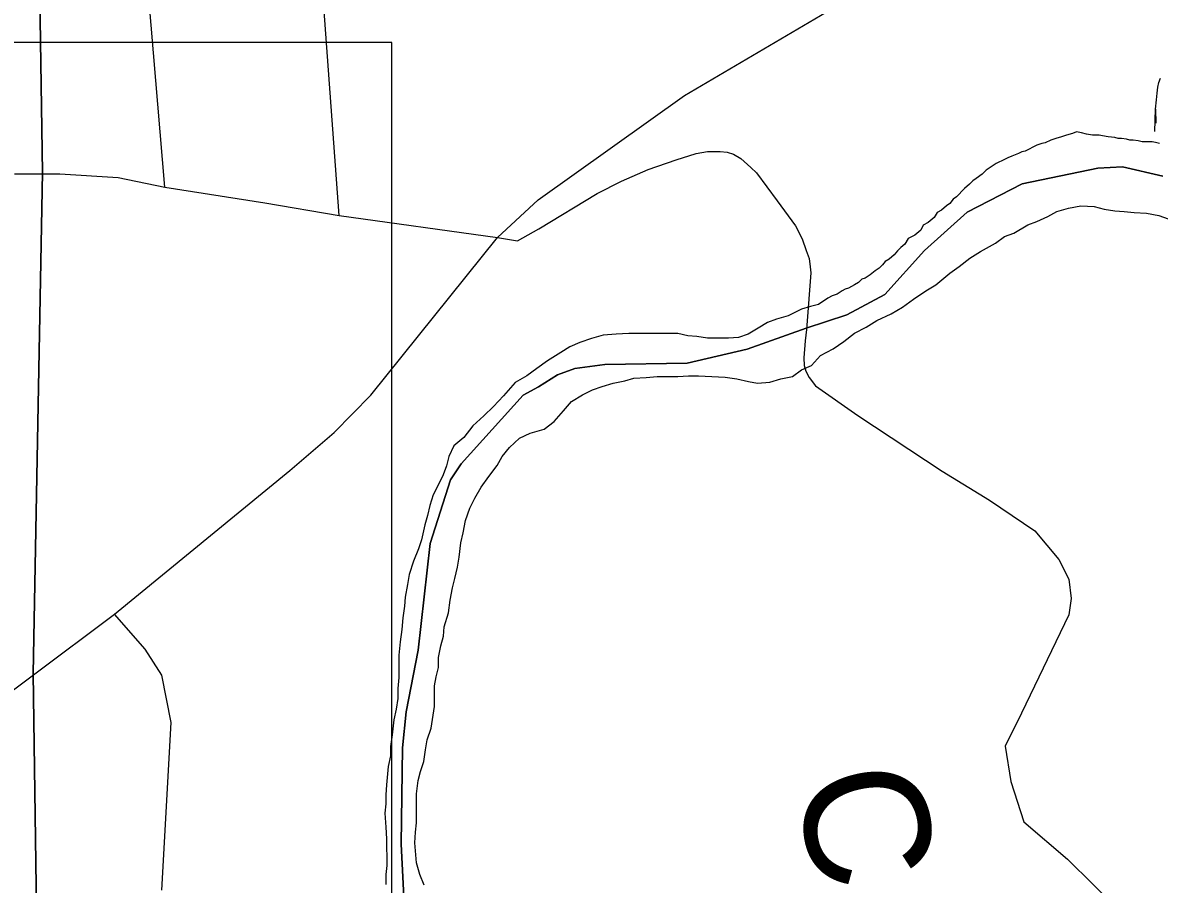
# Model space of a CAD drawing. Extents: x -59 to 82, y -3 to 49.
# Drawn here: x -50.577 to -50.058, y 46.043 to 46.436 of the extents above; entities that cross this region are included whole.
import ezdxf

# ---------------------------------------------------------------- set-up
doc = ezdxf.new("R2010")
doc.units = 0
for name, color, linetype in [('GM_X_Corporation', 7, 'Continuous'), ('GM_X_County_Road', 7, 'Continuous'), ('GM_X_County_Road_Text', 7, 'Continuous'), ('GM_X_Major_River', 7, 'Continuous'), ('GM_X_Minor_River', 7, 'Continuous'), ('GM_X_State_Route', 7, 'Continuous'), ('GM_X_Township_Road', 7, 'Continuous'), ('SH_Data', 7, 'Continuous')]:
    doc.layers.add(name, color=color, linetype=linetype)

msp = doc.modelspace()

# ---------------------------------------------------------------- linework, layer by layer
at = {"layer": 'GM_X_Corporation'}
for p, q in [((-50.56746, 46.36771), (-50.57282, 46.69425)), ((-50.57282, 46.69425), (-50.56746, 46.36771)), ((-50.12066, 46.3626), (-50.08627, 46.3697)), ((-50.08627, 46.3697), (-50.12066, 46.3626)), ((-50.08627, 46.3697), (-50.0749, 46.3703)), ((-50.0749, 46.3703), (-50.08627, 46.3697)), ((-50.0749, 46.3703), (-50.05663, 46.36602)), ((-50.05663, 46.36602), (-50.0749, 46.3703)), ((-50.57178, 46.13911), (-50.56746, 46.36771)), ((-50.56746, 46.36771), (-50.57178, 46.13911)), ((-50.14583, 46.3496), (-50.12066, 46.3626)), ((-50.12066, 46.3626), (-50.14583, 46.3496)), ((-50.16522, 46.33215), (-50.14583, 46.3496)), ((-50.14583, 46.3496), (-50.16522, 46.33215)), ((-50.18342, 46.31206), (-50.16522, 46.33215)), ((-50.16522, 46.33215), (-50.18342, 46.31206)), ((-50.20071, 46.3027), (-50.18342, 46.31206)), ((-50.18342, 46.31206), (-50.20071, 46.3027)), ((-50.21923, 46.29667), (-50.20071, 46.3027)), ((-50.20071, 46.3027), (-50.21923, 46.29667)), ((-50.24616, 46.28703), (-50.21923, 46.29667)), ((-50.21923, 46.29667), (-50.24616, 46.28703)), ((-50.27351, 46.28075), (-50.24616, 46.28703)), ((-50.24616, 46.28703), (-50.27351, 46.28075)), ((-50.31106, 46.28005), (-50.27351, 46.28075)), ((-50.27351, 46.28075), (-50.31106, 46.28005)), ((-50.34122, 46.26999), (-50.3326, 46.27546)), ((-50.3326, 46.27546), (-50.34122, 46.26999)), ((-50.3326, 46.27546), (-50.32468, 46.27827)), ((-50.32468, 46.27827), (-50.3326, 46.27546)), ((-50.32468, 46.27827), (-50.31106, 46.28005)), ((-50.31106, 46.28005), (-50.32468, 46.27827)), ((-50.34835, 46.26605), (-50.34122, 46.26999)), ((-50.34122, 46.26999), (-50.34835, 46.26605)), ((-50.37658, 46.23477), (-50.34835, 46.26605)), ((-50.34835, 46.26605), (-50.37658, 46.23477)), ((-50.38137, 46.22747), (-50.37658, 46.23477)), ((-50.37658, 46.23477), (-50.38137, 46.22747)), ((-50.39067, 46.19844), (-50.38137, 46.22747)), ((-50.38137, 46.22747), (-50.39067, 46.19844)), ((-50.39616, 46.14974), (-50.39067, 46.19844)), ((-50.39067, 46.19844), (-50.39616, 46.14974)), ((-50.40168, 46.12155), (-50.39616, 46.14974)), ((-50.39616, 46.14974), (-50.40168, 46.12155)), ((-50.5621, 45.47064), (-50.57178, 46.13911)), ((-50.57178, 46.13911), (-50.5621, 45.47064)), ((-50.40325, 46.1052), (-50.40168, 46.12155)), ((-50.40168, 46.12155), (-50.40325, 46.1052)), ((-50.40391, 46.06115), (-50.40325, 46.1052)), ((-50.40325, 46.1052), (-50.40391, 46.06115)), ((-50.40209, 46.02625), (-50.40391, 46.06115)), ((-50.40391, 46.06115), (-50.40209, 46.02625))]:
    msp.add_line(p, q, dxfattribs=at)
at = {"layer": 'GM_X_County_Road'}
for p, q in [((-50.29129, 46.36908), (-50.27843, 46.37358)), ((-50.27843, 46.37358), (-50.26943, 46.37634)), ((-50.26943, 46.37634), (-50.26415, 46.37729)), ((-50.26415, 46.37729), (-50.25838, 46.3773)), ((-50.25838, 46.3773), (-50.25523, 46.37697)), ((-50.25523, 46.37697), (-50.25231, 46.37603)), ((-50.25231, 46.37603), (-50.249, 46.37413)), ((-50.249, 46.37413), (-50.2445, 46.37003)), ((-50.30351, 46.3638), (-50.29129, 46.36908)), ((-50.2445, 46.37003), (-50.2419, 46.36759)), ((-50.58018, 46.36709), (-50.56725, 46.36715)), ((-50.56725, 46.36715), (-50.55962, 46.36719)), ((-50.55962, 46.36719), (-50.53298, 46.36538)), ((-50.53298, 46.36538), (-50.51175, 46.36106)), ((-50.31456, 46.3582), (-50.30351, 46.3638)), ((-50.2419, 46.36759), (-50.23241, 46.35486)), ((-50.51175, 46.36106), (-50.46604, 46.35387)), ((-50.34118, 46.34196), (-50.31456, 46.3582)), ((-50.46604, 46.35387), (-50.43221, 46.34811)), ((-50.23241, 46.35486), (-50.22416, 46.34342)), ((-50.43221, 46.34811), (-50.36005, 46.33806)), ((-50.22416, 46.34342), (-50.22108, 46.33744)), ((-50.36005, 46.33806), (-50.35094, 46.33653)), ((-50.35094, 46.33653), (-50.34118, 46.34196)), ((-50.22108, 46.33744), (-50.2192, 46.33207)), ((-50.2192, 46.33207), (-50.21784, 46.32848)), ((-50.21784, 46.32848), (-50.21742, 46.32474)), ((-50.21716, 46.32191), (-50.21889, 46.29809)), ((-50.21742, 46.32474), (-50.21716, 46.32191)), ((-50.21903, 46.29611), (-50.21974, 46.29091)), ((-50.21889, 46.29809), (-50.21903, 46.29611)), ((-50.21974, 46.29091), (-50.22031, 46.28316)), ((-50.22031, 46.28316), (-50.22014, 46.27966)), ((-50.22014, 46.27966), (-50.21938, 46.2771)), ((-50.21938, 46.2771), (-50.21784, 46.27419)), ((-50.21784, 46.27419), (-50.21494, 46.27044)), ((-50.21494, 46.27044), (-50.19569, 46.25676)), ((-50.19569, 46.25676), (-50.15727, 46.23144)), ((-50.15727, 46.23144), (-50.13567, 46.21814)), ((-50.13567, 46.21814), (-50.11491, 46.20426)), ((-50.11491, 46.20426), (-50.10401, 46.19115)), ((-50.10401, 46.19115), (-50.09947, 46.1822)), ((-50.09947, 46.1822), (-50.09843, 46.17338)), ((-50.09843, 46.17338), (-50.09947, 46.16585)), ((-50.09947, 46.16585), (-50.12095, 46.12107)), ((-50.12095, 46.12107), (-50.12852, 46.10589)), ((-50.12852, 46.10589), (-50.12583, 46.08979)), ((-50.12583, 46.08979), (-50.11991, 46.07138)), ((-50.11991, 46.07138), (-50.10007, 46.05436)), ((-50.10007, 46.05436), (-50.06519, 46.02002))]:
    msp.add_line(p, q, dxfattribs=at)
at = {"layer": 'GM_X_Major_River'}
for p, q in [((-50.1027, 46.38399), (-50.10535, 46.38323)), ((-50.10043, 46.38476), (-50.1027, 46.38399)), ((-50.09778, 46.38552), (-50.10043, 46.38476)), ((-50.09589, 46.38628), (-50.09778, 46.38552)), ((-50.09362, 46.3859), (-50.09589, 46.38628)), ((-50.09134, 46.38515), (-50.09362, 46.3859)), ((-50.08869, 46.38477), (-50.09134, 46.38515)), ((-50.08566, 46.38477), (-50.08869, 46.38477)), ((-50.08415, 46.3844), (-50.08566, 46.38477)), ((-50.0815, 46.38402), (-50.08415, 46.3844)), ((-50.07847, 46.38365), (-50.0815, 46.38402)), ((-50.11405, 46.38019), (-50.11934, 46.37753)), ((-50.11178, 46.38095), (-50.11405, 46.38019)), ((-50.11026, 46.38133), (-50.11178, 46.38095)), ((-50.10761, 46.38247), (-50.11026, 46.38133)), ((-50.10535, 46.38323), (-50.10761, 46.38247)), ((-50.07695, 46.38327), (-50.07847, 46.38365)), ((-50.07544, 46.38327), (-50.07695, 46.38327)), ((-50.07317, 46.38289), (-50.07544, 46.38327)), ((-50.07165, 46.38252), (-50.07317, 46.38289)), ((-50.07014, 46.38252), (-50.07165, 46.38252)), ((-50.06786, 46.38214), (-50.07014, 46.38252)), ((-50.06597, 46.38177), (-50.06786, 46.38214)), ((-50.06143, 46.38177), (-50.06597, 46.38177)), ((-50.05991, 46.3814), (-50.06143, 46.38177)), ((-50.05802, 46.38102), (-50.05991, 46.3814)), ((-50.1288, 46.37373), (-50.13258, 46.37183)), ((-50.12728, 46.37449), (-50.1288, 46.37373)), ((-50.12539, 46.37525), (-50.12728, 46.37449)), ((-50.12237, 46.37639), (-50.12539, 46.37525)), ((-50.12086, 46.37715), (-50.12237, 46.37639)), ((-50.11934, 46.37753), (-50.12086, 46.37715)), ((-50.13712, 46.36879), (-50.13901, 46.36689)), ((-50.13258, 46.37183), (-50.13712, 46.36879)), ((-50.14316, 46.36386), (-50.14467, 46.36234)), ((-50.14165, 46.36499), (-50.14316, 46.36386)), ((-50.13901, 46.36689), (-50.14165, 46.36499)), ((-50.14694, 46.36044), (-50.15072, 46.35664)), ((-50.14467, 46.36234), (-50.14694, 46.36044)), ((-50.15374, 46.35361), (-50.15525, 46.35247)), ((-50.15223, 46.35551), (-50.15374, 46.35361)), ((-50.15072, 46.35664), (-50.15223, 46.35551)), ((-50.15941, 46.34943), (-50.16092, 46.34716)), ((-50.15752, 46.35057), (-50.15941, 46.34943)), ((-50.15525, 46.35247), (-50.15752, 46.35057)), ((-50.11397, 46.34532), (-50.10906, 46.3476)), ((-50.10906, 46.3476), (-50.1049, 46.34988)), ((-50.1049, 46.34988), (-50.0996, 46.3514)), ((-50.0996, 46.3514), (-50.09392, 46.35254)), ((-50.09392, 46.35254), (-50.08786, 46.35217)), ((-50.08786, 46.35217), (-50.08332, 46.35104)), ((-50.08332, 46.35104), (-50.0784, 46.35029)), ((-50.0784, 46.35029), (-50.07423, 46.34992)), ((-50.07423, 46.34992), (-50.06969, 46.34954)), ((-50.06969, 46.34954), (-50.06401, 46.34917)), ((-50.06401, 46.34917), (-50.05833, 46.34804)), ((-50.05833, 46.34804), (-50.05416, 46.34653)), ((-50.16583, 46.34374), (-50.16697, 46.34146)), ((-50.16357, 46.34488), (-50.16583, 46.34374)), ((-50.16092, 46.34716), (-50.16357, 46.34488)), ((-50.12456, 46.34), (-50.11813, 46.34379)), ((-50.11813, 46.34379), (-50.11397, 46.34532)), ((-50.17264, 46.33767), (-50.17415, 46.33501)), ((-50.16961, 46.33919), (-50.17264, 46.33767)), ((-50.16697, 46.34146), (-50.16961, 46.33919)), ((-50.13288, 46.33544), (-50.12872, 46.33848)), ((-50.12872, 46.33848), (-50.12456, 46.34)), ((-50.17603, 46.33349), (-50.17754, 46.33197)), ((-50.17415, 46.33501), (-50.17603, 46.33349)), ((-50.13969, 46.33164), (-50.13288, 46.33544)), ((-50.18321, 46.32704), (-50.18435, 46.32552)), ((-50.18132, 46.32818), (-50.18321, 46.32704)), ((-50.17906, 46.33008), (-50.18132, 46.32818)), ((-50.17754, 46.33197), (-50.17906, 46.33008)), ((-50.14951, 46.3248), (-50.1446, 46.3286)), ((-50.1446, 46.3286), (-50.13969, 46.33164)), ((-50.18775, 46.32286), (-50.19001, 46.32096)), ((-50.18586, 46.324), (-50.18775, 46.32286)), ((-50.18435, 46.32552), (-50.18586, 46.324)), ((-50.1601, 46.31645), (-50.15367, 46.32177)), ((-50.15367, 46.32177), (-50.14951, 46.3248)), ((-50.19531, 46.31755), (-50.1972, 46.31641)), ((-50.1938, 46.31906), (-50.19531, 46.31755)), ((-50.19228, 46.31945), (-50.1938, 46.31906)), ((-50.19001, 46.32096), (-50.19228, 46.31945)), ((-50.20741, 46.31147), (-50.2093, 46.31033)), ((-50.20514, 46.31223), (-50.20741, 46.31147)), ((-50.20287, 46.31375), (-50.20514, 46.31223)), ((-50.20136, 46.31451), (-50.20287, 46.31375)), ((-50.19984, 46.31489), (-50.20136, 46.31451)), ((-50.1972, 46.31641), (-50.19984, 46.31489)), ((-50.1703, 46.30999), (-50.16463, 46.31379)), ((-50.16463, 46.31379), (-50.1601, 46.31645)), ((-50.21724, 46.30653), (-50.2214, 46.30538)), ((-50.2136, 46.30744), (-50.21724, 46.30653)), ((-50.2093, 46.31033), (-50.2136, 46.30744)), ((-50.18051, 46.30316), (-50.17522, 46.3062)), ((-50.17522, 46.3062), (-50.1703, 46.30999)), ((-50.22745, 46.30234), (-50.23275, 46.30082)), ((-50.2214, 46.30538), (-50.22745, 46.30234)), ((-50.18694, 46.30012), (-50.18051, 46.30316)), ((-50.24107, 46.29664), (-50.24561, 46.29399)), ((-50.23691, 46.2993), (-50.24107, 46.29664)), ((-50.23275, 46.30082), (-50.23691, 46.2993)), ((-50.19715, 46.29442), (-50.19186, 46.29708)), ((-50.19186, 46.29708), (-50.18694, 46.30012)), ((-50.31715, 46.292), (-50.32245, 46.2901)), ((-50.31186, 46.29353), (-50.31715, 46.292)), ((-50.3058, 46.29391), (-50.31186, 46.29353)), ((-50.30012, 46.2943), (-50.3058, 46.29391)), ((-50.27779, 46.29432), (-50.30012, 46.2943)), ((-50.27324, 46.29319), (-50.27779, 46.29432)), ((-50.26908, 46.29282), (-50.27324, 46.29319)), ((-50.26415, 46.29207), (-50.26908, 46.29282)), ((-50.25469, 46.29208), (-50.26415, 46.29207)), ((-50.25015, 46.29246), (-50.25469, 46.29208)), ((-50.24561, 46.29399), (-50.25015, 46.29246)), ((-50.20698, 46.28721), (-50.20206, 46.29062)), ((-50.20206, 46.29062), (-50.19715, 46.29442)), ((-50.33115, 46.28554), (-50.3372, 46.28174)), ((-50.32699, 46.2882), (-50.33115, 46.28554)), ((-50.32245, 46.2901), (-50.32699, 46.2882)), ((-50.21265, 46.28417), (-50.20698, 46.28721)), ((-50.3372, 46.28174), (-50.34211, 46.27833)), ((-50.2168, 46.27961), (-50.21265, 46.28417)), ((-50.34211, 46.27833), (-50.34665, 46.27491)), ((-50.2255, 46.27467), (-50.22134, 46.27771)), ((-50.22134, 46.27771), (-50.2168, 46.27961)), ((-50.35194, 46.27187), (-50.35723, 46.2658)), ((-50.34665, 46.27491), (-50.35194, 46.27187)), ((-50.31672, 46.2685), (-50.31218, 46.27002)), ((-50.31218, 46.27002), (-50.30727, 46.27154)), ((-50.30727, 46.27154), (-50.30197, 46.27269)), ((-50.30197, 46.27269), (-50.29781, 46.27383)), ((-50.29781, 46.27383), (-50.29213, 46.27422)), ((-50.29213, 46.27422), (-50.28721, 46.2746)), ((-50.28721, 46.2746), (-50.27774, 46.27461)), ((-50.27774, 46.27461), (-50.27282, 46.275)), ((-50.27282, 46.275), (-50.26828, 46.275)), ((-50.26828, 46.275), (-50.25616, 46.27426)), ((-50.25616, 46.27426), (-50.25086, 46.27351)), ((-50.25086, 46.27351), (-50.24556, 46.27238)), ((-50.24556, 46.27238), (-50.2414, 46.27162)), ((-50.2414, 46.27162), (-50.23572, 46.27201)), ((-50.23572, 46.27201), (-50.2308, 46.27353)), ((-50.2308, 46.27353), (-50.2255, 46.27467)), ((-50.35723, 46.2658), (-50.36176, 46.26087)), ((-50.32618, 46.26318), (-50.32126, 46.26622)), ((-50.32126, 46.26622), (-50.31672, 46.2685)), ((-50.36176, 46.26087), (-50.36629, 46.25669)), ((-50.32996, 46.25901), (-50.32618, 46.26318)), ((-50.36629, 46.25669), (-50.3712, 46.25214)), ((-50.33411, 46.25408), (-50.32996, 46.25901)), ((-50.3712, 46.25214), (-50.37536, 46.24683)), ((-50.34508, 46.24876), (-50.33864, 46.25066)), ((-50.33864, 46.25066), (-50.33411, 46.25408)), ((-50.37536, 46.24683), (-50.37989, 46.24303)), ((-50.35453, 46.2423), (-50.34999, 46.24648)), ((-50.34999, 46.24648), (-50.34508, 46.24876)), ((-50.37989, 46.24303), (-50.38215, 46.2381)), ((-50.35792, 46.23813), (-50.35453, 46.2423)), ((-50.38328, 46.23393), (-50.38479, 46.22975)), ((-50.38215, 46.2381), (-50.38328, 46.23393)), ((-50.36396, 46.22902), (-50.36019, 46.23395)), ((-50.36019, 46.23395), (-50.35792, 46.23813)), ((-50.38479, 46.22975), (-50.38667, 46.22558)), ((-50.36736, 46.22409), (-50.36396, 46.22902)), ((-50.38667, 46.22558), (-50.38931, 46.22065)), ((-50.37038, 46.21916), (-50.36736, 46.22409)), ((-50.38931, 46.22065), (-50.39081, 46.21572)), ((-50.37264, 46.21461), (-50.37038, 46.21916)), ((-50.39081, 46.21572), (-50.39194, 46.21117)), ((-50.37452, 46.20892), (-50.37264, 46.21461)), ((-50.39194, 46.21117), (-50.39307, 46.207)), ((-50.37564, 46.20323), (-50.37452, 46.20892)), ((-50.39307, 46.207), (-50.39457, 46.20017)), ((-50.37677, 46.19868), (-50.37564, 46.20323)), ((-50.39457, 46.20017), (-50.39607, 46.196)), ((-50.37751, 46.19223), (-50.37677, 46.19868)), ((-50.39607, 46.196), (-50.39833, 46.19031)), ((-50.37826, 46.18768), (-50.37751, 46.19223)), ((-50.39833, 46.19031), (-50.40021, 46.18425)), ((-50.37939, 46.18238), (-50.37826, 46.18768)), ((-50.40021, 46.18425), (-50.40096, 46.1797)), ((-50.38051, 46.1782), (-50.37939, 46.18238)), ((-50.40096, 46.1797), (-50.40208, 46.17401)), ((-50.38163, 46.17252), (-50.38051, 46.1782)), ((-50.40208, 46.17401), (-50.40245, 46.16984)), ((-50.38238, 46.16683), (-50.38163, 46.17252)), ((-50.40245, 46.16984), (-50.4032, 46.16453)), ((-50.38426, 46.16038), (-50.38238, 46.16683)), ((-50.4032, 46.16453), (-50.40357, 46.15922)), ((-50.40357, 46.15922), (-50.40431, 46.15353)), ((-50.38576, 46.15166), (-50.38463, 46.15621)), ((-50.38463, 46.15621), (-50.38426, 46.16038)), ((-50.40431, 46.15353), (-50.40505, 46.14747)), ((-50.38688, 46.14635), (-50.38576, 46.15166)), ((-50.40505, 46.14747), (-50.40503, 46.13723)), ((-50.38687, 46.1418), (-50.38688, 46.14635)), ((-50.388, 46.13763), (-50.38687, 46.1418)), ((-50.40503, 46.13723), (-50.4054, 46.13231)), ((-50.38875, 46.13346), (-50.388, 46.13763)), ((-50.4054, 46.13231), (-50.40539, 46.12775)), ((-50.38872, 46.12398), (-50.38875, 46.13346)), ((-50.40539, 46.12775), (-50.40614, 46.12283)), ((-50.40614, 46.12283), (-50.40726, 46.1179)), ((-50.39022, 46.11413), (-50.38872, 46.12398)), ((-50.40726, 46.1179), (-50.40801, 46.11107)), ((-50.40801, 46.11107), (-50.40875, 46.10576)), ((-50.3921, 46.10882), (-50.39022, 46.11413)), ((-50.40875, 46.10576), (-50.40874, 46.10159)), ((-50.39359, 46.09896), (-50.39285, 46.10427)), ((-50.39285, 46.10427), (-50.3921, 46.10882)), ((-50.40874, 46.10159), (-50.40987, 46.09666)), ((-50.3951, 46.09441), (-50.39359, 46.09896)), ((-50.40987, 46.09666), (-50.41061, 46.08832)), ((-50.39622, 46.09024), (-50.3951, 46.09441)), ((-50.39697, 46.08417), (-50.39622, 46.09024)), ((-50.41061, 46.08832), (-50.41097, 46.08377)), ((-50.41097, 46.08377), (-50.41097, 46.0796)), ((-50.39695, 46.07545), (-50.39697, 46.08417)), ((-50.41097, 46.0796), (-50.41134, 46.07543)), ((-50.41134, 46.07543), (-50.41094, 46.06899)), ((-50.39694, 46.0709), (-50.39695, 46.07545)), ((-50.41094, 46.06899), (-50.41055, 46.06368)), ((-50.39731, 46.06673), (-50.39694, 46.0709)), ((-50.41055, 46.06368), (-50.41053, 46.05155)), ((-50.39768, 46.0618), (-50.39731, 46.06673)), ((-50.3969, 46.0527), (-50.39768, 46.0618)), ((-50.39538, 46.0474), (-50.3969, 46.0527)), ((-50.41053, 46.05155), (-50.4109, 46.04738)), ((-50.4109, 46.04738), (-50.41089, 46.04283)), ((-50.39347, 46.04247), (-50.39538, 46.0474))]:
    msp.add_line(p, q, dxfattribs=at)
at = {"layer": 'GM_X_Minor_River'}
for p, q in [((-50.05844, 46.40887), (-50.05769, 46.41078)), ((-50.05916, 46.40392), (-50.0588, 46.40659)), ((-50.0588, 46.40659), (-50.05844, 46.40887)), ((-50.05986, 46.3967), (-50.05951, 46.40088)), ((-50.05951, 46.40088), (-50.05916, 46.40392)), ((-50.06015, 46.38644), (-50.05986, 46.3967)), ((-50.05986, 46.3967), (-50.0598, 46.39024)), ((-50.0598, 46.39024), (-50.05986, 46.3967))]:
    msp.add_line(p, q, dxfattribs=at)
at = {"layer": 'GM_X_State_Route'}
for p, q in [((-50.27477, 46.40293), (-50.20237, 46.44542)), ((-50.34142, 46.35519), (-50.27477, 46.40293)), ((-50.36005, 46.33806), (-50.34142, 46.35519)), ((-50.41775, 46.26605), (-50.36005, 46.33806)), ((-50.43445, 46.24913), (-50.41775, 46.26605)), ((-50.45462, 46.23178), (-50.43445, 46.24913)), ((-50.53472, 46.16619), (-50.45462, 46.23178)), ((-50.57158, 46.13855), (-50.53472, 46.16619)), ((-50.68533, 46.05324), (-50.57158, 46.13855))]:
    msp.add_line(p, q, dxfattribs=at)
at = {"layer": 'GM_X_Township_Road'}
for p, q in [((-50.43221, 46.34811), (-50.44166, 46.47839)), ((-50.51175, 46.36106), (-50.51972, 46.45567)), ((-50.52065, 46.15025), (-50.53472, 46.16619)), ((-50.5131, 46.13838), (-50.52065, 46.15025)), ((-50.50878, 46.1168), (-50.5131, 46.13838)), ((-50.5131, 46.0402), (-50.50878, 46.1168))]:
    msp.add_line(p, q, dxfattribs=at)
at = {"layer": 'SH_Data'}
msp.add_lwpolyline([(-52.16577, 45.73353), (-50.40823, 45.73353), (-50.40823, 46.42698), (-52.16577, 46.42698)], close=True, dxfattribs=at)
msp.add_lwpolyline([(-52.16577, 45.73353), (-50.40823, 45.73353), (-50.40823, 46.42698), (-52.16577, 46.42698)], close=True, dxfattribs=at)

# ---------------------------------------------------------------- texts
at = {"layer": 'GM_X_County_Road_Text'}
msp.add_text('C', height=0.05682, rotation=283.0745, dxfattribs=at).set_placement((-50.22558, 46.09042))

doc.saveas('drawing.dxf')
